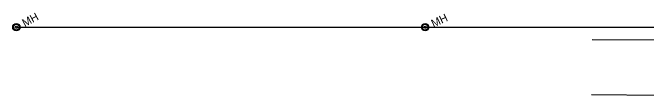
# Model space of a CAD drawing. Extents: x 596028 to 606371, y 330010 to 403088.
# Drawn here: x 600890.2 to 601317.7, y 355510.8 to 355567.2 of the extents above; entities that cross this region are included whole.
import ezdxf

# ---------------------------------------------------------------- set-up
doc = ezdxf.new("R2010")
doc.units = 0
for name, color, linetype in [('E_UTL_G_UG', 7, 'Continuous'), ('E_UTL_SAN_MH', 7, 'Continuous'), ('E_UTL_SAN_UG', 7, 'Continuous')]:
    doc.layers.add(name, color=color, linetype=linetype)

msp = doc.modelspace()

# ---------------------------------------------------------------- linework, layer by layer
at = {"layer": 'E_UTL_G_UG'}
msp.add_line((601280.68, 355511.94), (601425.08, 355510.76), dxfattribs=at)
msp.add_lwpolyline([(601281.11, 355548.99), (601456.8, 355548.88), (601501.85, 355546.55), (601540.47, 355547.26), (601567.93, 355547.51), (601604.28, 355548.55), (601619.98, 355548.78), (601633.71, 355549.19), (601652.23, 355549.07), (601667.06, 355549.06), (601732.27, 355548.91), (601793.04, 355547.03), (601830.3, 355547.67), (601851.95, 355547.88)], dxfattribs=at)
at = {"layer": 'E_UTL_SAN_MH'}
for centre, radius in [((600892.68, 355557.35), 2.5), ((600892.68, 355557.35), 2), ((600892.68, 355557.35), 0.75), ((601168.48, 355557.35), 2.5), ((601168.48, 355557.35), 2), ((601168.48, 355557.35), 0.75)]:
    msp.add_circle(centre, radius, dxfattribs=at)
at = {"layer": 'E_UTL_SAN_UG'}
for p, q in [((600892.68, 355557.35), (601168.48, 355557.35)), ((601168.48, 355557.35), (601442.88, 355557.35))]:
    msp.add_line(p, q, dxfattribs=at)

# ---------------------------------------------------------------- texts
at = {"layer": 'E_UTL_SAN_MH'}
for rotation, p in [(28.3228, (600898.36, 355557.35)), (25.2981, (601174.15, 355557.05))]:
    msp.add_text('MH', height=5.4, rotation=rotation, dxfattribs=at).set_placement(p)

doc.saveas('drawing.dxf')
